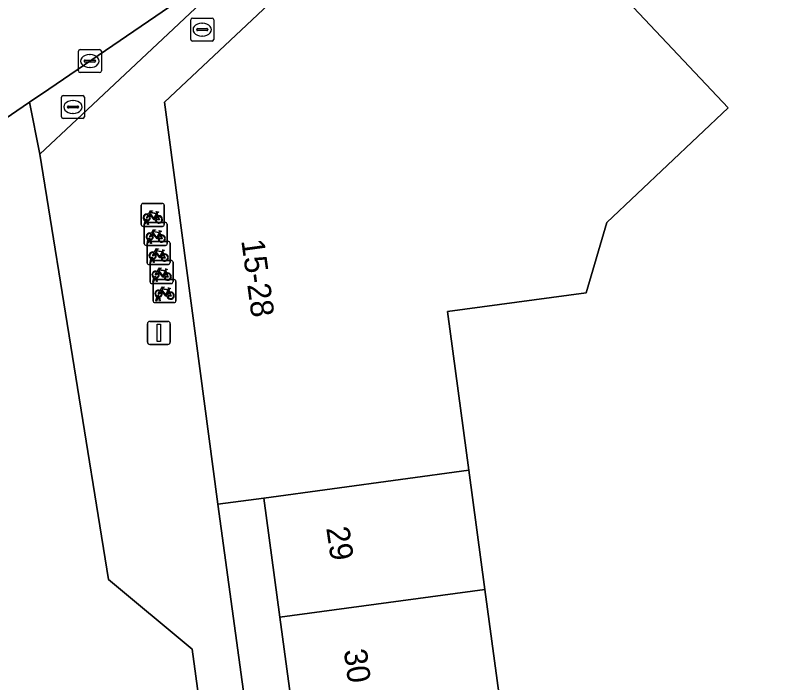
# Model space of a CAD drawing. Extents: x 162542 to 163147, y 380779 to 381521.
# Drawn here: x 162786.87 to 162820.01, y 381188.85 to 381217.89 of the extents above; entities that cross this region are included whole.
import ezdxf

# ---------------------------------------------------------------- set-up
doc = ezdxf.new("R2010")
doc.units = 0
for name, color, linetype in [('IMGEO_Brandkraan', 7, 'Continuous'), ('IMGEO_Erf', 7, 'Continuous'), ('IMGEO_Fietsenrek', 7, 'Continuous'), ('IMGEO_Groenvoorziening', 7, 'Continuous'), ('IMGEO_Lichtmast', 7, 'Continuous'), ('IMGEO_Pand', 7, 'Continuous'), ('IMGEO_Pand_nummerreeks', 7, 'Continuous'), ('IMGEO_Rijbaan_lokaal_open', 7, 'Continuous'), ('IMGEO_Rioolput', 7, 'Continuous'), ('IMGEO_Voetpad_open', 7, 'Continuous')]:
    doc.layers.add(name, color=color, linetype=linetype)

msp = doc.modelspace()

# ---------------------------------------------------------------- linework, layer by layer
at = {"layer": 'IMGEO_Brandkraan'}
for p, q in [((162794.505, 381216.841), (162794.505, 381217.693)), ((162794.58, 381217.767), (162795.432, 381217.767)), ((162795.506, 381217.693), (162795.506, 381216.841)), ((162794.993, 381217.547), (162795.018, 381217.547)), ((162794.764, 381217.261), (162794.764, 381217.273)), ((162795.202, 381217.224), (162794.804, 381217.224)), ((162794.807, 381217.31), (162795.205, 381217.31)), ((162795.248, 381217.273), (162795.248, 381217.261)), ((162795.432, 381216.767), (162794.58, 381216.767)), ((162795.016, 381216.987), (162794.991, 381216.987))]:
    msp.add_line(p, q, dxfattribs=at)
for points in [[(162794.505, 381216.841), (162794.505, 381217.693)], [(162794.58, 381217.767), (162795.432, 381217.767)], [(162795.506, 381217.693), (162795.506, 381216.841)], [(162795.432, 381216.767), (162794.58, 381216.767)]]:
    msp.add_lwpolyline(points, dxfattribs=at)
for centre, radius, start, end in [((162794.582, 381217.691), 0.0765, 91.552, 178.448), ((162794.582, 381217.691), 0.0765, 91.552, 178.448), ((162795.43, 381217.691), 0.0765, 1.552, 88.448), ((162795.43, 381217.691), 0.0765, 1.552, 88.448), ((162794.804, 381217.27), 0.0403, 85.8775, 175.7526), ((162794.801, 381217.26), 0.0366, 178.938, 274.7102), ((162795.205, 381217.267), 0.043, 264.8664, 352.4533), ((162795.209, 381217.272), 0.0386, 1.7309, 96.639), ((162794.582, 381216.843), 0.0765, 181.552, 268.448), ((162794.582, 381216.843), 0.0765, 181.552, 268.448), ((162795.43, 381216.843), 0.0765, 271.552, 358.448), ((162795.43, 381216.843), 0.0765, 271.552, 358.448)]:
    msp.add_arc(centre, radius, start, end, dxfattribs=at)
for centre, major_axis, ratio, start_param, end_param in [((162794.992, 381217.267), (-0.387, 0.002), 0.722429, 4.712389, 7.853982), ((162795.017, 381217.267), (-0.39, 0.002), 0.717154, 1.570796, 4.712389)]:
    msp.add_ellipse(centre, major_axis=major_axis, ratio=ratio, start_param=start_param, end_param=end_param, dxfattribs=at)
at = {"layer": 'IMGEO_Erf'}
msp.add_lwpolyline([(162802.731, 381159.593), (162802.006, 381164.944), (162801.282, 381170.296), (162800.557, 381175.647), (162799.832, 381180.998), (162799.108, 381186.349), (162798.383, 381191.7), (162797.681, 381196.886), (162795.692, 381196.614), (162802.412, 381147.484), (162804.298, 381148.019), (162803.455, 381154.242)], close=True, dxfattribs=at)
at = {"layer": 'IMGEO_Fietsenrek'}
for p, q in [((162792.351, 381208.782), (162792.351, 381209.623)), ((162792.351, 381209.623), (162792.351, 381208.782)), ((162792.426, 381209.707), (162793.267, 381209.707)), ((162793.267, 381209.707), (162792.426, 381209.707)), ((162793.351, 381209.632), (162793.351, 381208.791)), ((162793.351, 381208.791), (162793.351, 381209.632)), ((162793.038, 381209.256), (162793.074, 381209.161)), ((162792.478, 381208.791), (162792.517, 381208.951)), ((162792.512, 381208.791), (162792.478, 381208.791)), ((162792.479, 381207.953), (162792.479, 381208.794)), ((162792.479, 381208.794), (162792.479, 381207.953)), ((162792.547, 381208.939), (162792.512, 381208.791)), ((162792.554, 381208.878), (162793.395, 381208.878)), ((162793.395, 381208.878), (162792.554, 381208.878)), ((162792.589, 381208.963), (162792.588, 381208.967)), ((162792.63, 381208.791), (162792.596, 381208.933)), ((162792.62, 381208.974), (162792.621, 381208.967)), ((162792.628, 381208.937), (162792.663, 381208.791)), ((162792.663, 381208.791), (162792.63, 381208.791)), ((162793.479, 381208.803), (162793.479, 381207.962)), ((162793.479, 381207.962), (162793.479, 381208.803)), ((162793.276, 381208.707), (162792.435, 381208.707)), ((162792.435, 381208.707), (162793.276, 381208.707)), ((162793.166, 381208.427), (162793.202, 381208.332)), ((162792.606, 381207.962), (162792.645, 381208.122)), ((162792.675, 381208.11), (162792.64, 381207.962)), ((162792.717, 381208.134), (162792.716, 381208.138)), ((162792.758, 381207.962), (162792.724, 381208.104)), ((162792.748, 381208.145), (162792.749, 381208.138)), ((162792.756, 381208.108), (162792.791, 381207.962)), ((162793.404, 381207.878), (162792.563, 381207.878)), ((162792.563, 381207.878), (162793.404, 381207.878)), ((162792.64, 381207.962), (162792.606, 381207.962)), ((162792.607, 381207.124), (162792.607, 381207.965)), ((162792.607, 381207.965), (162792.607, 381207.124)), ((162792.682, 381208.049), (162793.523, 381208.049)), ((162793.523, 381208.049), (162792.682, 381208.049)), ((162792.791, 381207.962), (162792.758, 381207.962)), ((162793.607, 381207.974), (162793.607, 381207.133)), ((162793.607, 381207.133), (162793.607, 381207.974)), ((162793.294, 381207.598), (162793.33, 381207.503)), ((162792.734, 381207.133), (162792.773, 381207.293)), ((162792.768, 381207.133), (162792.734, 381207.133)), ((162792.735, 381206.294), (162792.735, 381207.135)), ((162792.735, 381207.135), (162792.735, 381206.294)), ((162792.803, 381207.281), (162792.768, 381207.133)), ((162792.81, 381207.219), (162793.651, 381207.219)), ((162793.651, 381207.219), (162792.81, 381207.219)), ((162792.845, 381207.305), (162792.844, 381207.309)), ((162792.886, 381207.133), (162792.852, 381207.275)), ((162792.876, 381207.316), (162792.877, 381207.309)), ((162792.884, 381207.279), (162792.919, 381207.133)), ((162792.919, 381207.133), (162792.886, 381207.133)), ((162793.735, 381207.144), (162793.735, 381206.303)), ((162793.735, 381206.303), (162793.735, 381207.144)), ((162793.532, 381207.049), (162792.691, 381207.049)), ((162792.691, 381207.049), (162793.532, 381207.049)), ((162793.422, 381206.768), (162793.458, 381206.673)), ((162792.862, 381206.303), (162792.901, 381206.463)), ((162792.931, 381206.451), (162792.896, 381206.303)), ((162792.973, 381206.475), (162792.972, 381206.479)), ((162793.014, 381206.303), (162792.98, 381206.445)), ((162793.004, 381206.486), (162793.005, 381206.479)), ((162793.012, 381206.449), (162793.047, 381206.303)), ((162793.66, 381206.219), (162792.819, 381206.219)), ((162792.819, 381206.219), (162793.66, 381206.219)), ((162792.896, 381206.303), (162792.862, 381206.303)), ((162792.863, 381205.465), (162792.863, 381206.306)), ((162792.863, 381206.306), (162792.863, 381205.465)), ((162792.938, 381206.39), (162793.779, 381206.39)), ((162793.779, 381206.39), (162792.938, 381206.39)), ((162793.047, 381206.303), (162793.014, 381206.303)), ((162793.863, 381206.315), (162793.863, 381205.474)), ((162793.863, 381205.474), (162793.863, 381206.315)), ((162793.55, 381205.939), (162793.586, 381205.844)), ((162792.99, 381205.474), (162793.029, 381205.634)), ((162793.024, 381205.474), (162792.99, 381205.474)), ((162793.059, 381205.622), (162793.024, 381205.474)), ((162793.101, 381205.646), (162793.1, 381205.65)), ((162793.142, 381205.474), (162793.108, 381205.616)), ((162793.132, 381205.657), (162793.133, 381205.65)), ((162793.14, 381205.62), (162793.175, 381205.474)), ((162793.175, 381205.474), (162793.142, 381205.474)), ((162793.788, 381205.39), (162792.947, 381205.39)), ((162792.947, 381205.39), (162793.788, 381205.39))]:
    msp.add_line(p, q, dxfattribs=at)
for points in [[(162792.664, 381209.233), (162792.759, 381209.397), (162792.845, 381209.383), (162792.847, 381209.374), (162792.791, 381209.363), (162792.764, 381209.318), (162793.02, 381209.277)], [(162792.685, 381209.181), (162792.633, 381209.091), (162792.593, 381209.066), (162792.594, 381209.113), (162792.649, 381209.207)], [(162792.96, 381208.989), (162792.91, 381208.989), (162792.719, 381209.24), (162792.7, 381209.208)], [(162793.007, 381209.252), (162792.75, 381209.293), (162792.733, 381209.264), (162792.9, 381209.044), (162793.007, 381209.252)], [(162793.055, 381209.154), (162793.025, 381209.231), (162792.916, 381209.013), (162792.959, 381209.013)], [(162792.989, 381209.013), (162793.109, 381209.012), (162793.065, 381209.126)], [(162793.085, 381209.133), (162793.14, 381208.988), (162792.99, 381208.988)], [(162793.02, 381209.277), (162793.045, 381209.326), (162793.039, 381209.33), (162793.016, 381209.334), (162793.004, 381209.341), (162793.003, 381209.344), (162793.005, 381209.349), (162793.1, 381209.334), (162793.102, 381209.324), (162793.092, 381209.311), (162793.08, 381209.305), (162793.066, 381209.311), (162793.038, 381209.256)], [(162792.792, 381208.404), (162792.887, 381208.568), (162792.973, 381208.554), (162792.975, 381208.545), (162792.919, 381208.534), (162792.892, 381208.489), (162793.148, 381208.448)], [(162793.088, 381208.16), (162793.038, 381208.16), (162792.847, 381208.411), (162792.828, 381208.379)], [(162793.135, 381208.423), (162792.878, 381208.464), (162792.861, 381208.435), (162793.028, 381208.215), (162793.135, 381208.423)], [(162793.183, 381208.325), (162793.153, 381208.402), (162793.044, 381208.184), (162793.087, 381208.184)], [(162793.148, 381208.448), (162793.173, 381208.497), (162793.167, 381208.501), (162793.144, 381208.505), (162793.132, 381208.512), (162793.131, 381208.515), (162793.133, 381208.52), (162793.228, 381208.505), (162793.23, 381208.495), (162793.22, 381208.482), (162793.208, 381208.476), (162793.194, 381208.482), (162793.166, 381208.427)], [(162792.813, 381208.352), (162792.761, 381208.262), (162792.721, 381208.237), (162792.722, 381208.284), (162792.777, 381208.378)], [(162793.117, 381208.184), (162793.237, 381208.183), (162793.193, 381208.297)], [(162793.213, 381208.304), (162793.268, 381208.159), (162793.118, 381208.159)], [(162792.92, 381207.575), (162793.015, 381207.739), (162793.101, 381207.725), (162793.103, 381207.716), (162793.047, 381207.705), (162793.02, 381207.66), (162793.276, 381207.619)], [(162792.941, 381207.523), (162792.889, 381207.433), (162792.849, 381207.408), (162792.85, 381207.455), (162792.905, 381207.549)], [(162793.216, 381207.331), (162793.166, 381207.331), (162792.975, 381207.582), (162792.956, 381207.55)], [(162793.263, 381207.594), (162793.006, 381207.635), (162792.989, 381207.606), (162793.156, 381207.386), (162793.263, 381207.594)], [(162793.311, 381207.496), (162793.281, 381207.573), (162793.172, 381207.355), (162793.215, 381207.355)], [(162793.245, 381207.355), (162793.365, 381207.354), (162793.321, 381207.468)], [(162793.341, 381207.475), (162793.396, 381207.33), (162793.246, 381207.33)], [(162793.276, 381207.619), (162793.301, 381207.668), (162793.295, 381207.672), (162793.272, 381207.676), (162793.26, 381207.683), (162793.259, 381207.686), (162793.261, 381207.691), (162793.356, 381207.676), (162793.358, 381207.666), (162793.348, 381207.653), (162793.336, 381207.647), (162793.322, 381207.653), (162793.294, 381207.598)], [(162793.048, 381206.745), (162793.143, 381206.909), (162793.229, 381206.895), (162793.231, 381206.886), (162793.175, 381206.875), (162793.148, 381206.83), (162793.404, 381206.789)], [(162793.344, 381206.501), (162793.294, 381206.501), (162793.103, 381206.752), (162793.084, 381206.72)], [(162793.391, 381206.764), (162793.134, 381206.805), (162793.117, 381206.776), (162793.284, 381206.556), (162793.391, 381206.764)], [(162793.439, 381206.666), (162793.409, 381206.743), (162793.3, 381206.525), (162793.343, 381206.525)], [(162793.404, 381206.789), (162793.429, 381206.838), (162793.423, 381206.842), (162793.4, 381206.846), (162793.388, 381206.853), (162793.387, 381206.856), (162793.389, 381206.861), (162793.484, 381206.846), (162793.486, 381206.836), (162793.476, 381206.823), (162793.464, 381206.817), (162793.45, 381206.823), (162793.422, 381206.768)], [(162793.069, 381206.693), (162793.017, 381206.603), (162792.977, 381206.578), (162792.978, 381206.625), (162793.033, 381206.719)], [(162793.373, 381206.525), (162793.493, 381206.524), (162793.449, 381206.638)], [(162793.469, 381206.645), (162793.524, 381206.5), (162793.374, 381206.5)], [(162793.176, 381205.916), (162793.271, 381206.08), (162793.357, 381206.066), (162793.359, 381206.057), (162793.303, 381206.046), (162793.276, 381206.001), (162793.532, 381205.96)], [(162793.197, 381205.864), (162793.145, 381205.774), (162793.105, 381205.749), (162793.106, 381205.796), (162793.161, 381205.89)], [(162793.472, 381205.672), (162793.422, 381205.672), (162793.231, 381205.923), (162793.212, 381205.891)], [(162793.519, 381205.935), (162793.262, 381205.976), (162793.245, 381205.947), (162793.412, 381205.727), (162793.519, 381205.935)], [(162793.567, 381205.837), (162793.537, 381205.914), (162793.428, 381205.696), (162793.471, 381205.696)], [(162793.501, 381205.696), (162793.621, 381205.695), (162793.577, 381205.809)], [(162793.597, 381205.816), (162793.652, 381205.671), (162793.502, 381205.671)], [(162793.532, 381205.96), (162793.557, 381206.009), (162793.551, 381206.013), (162793.528, 381206.017), (162793.516, 381206.024), (162793.515, 381206.027), (162793.517, 381206.032), (162793.612, 381206.017), (162793.614, 381206.007), (162793.604, 381205.994), (162793.592, 381205.988), (162793.578, 381205.994), (162793.55, 381205.939)]]:
    msp.add_lwpolyline(points, dxfattribs=at)
for centre, radius, start, end in [((162792.429, 381209.629), 0.0779, 92.4484, 184.2845), ((162792.429, 381209.629), 0.0779, 92.4484, 184.2845), ((162793.273, 381209.629), 0.0779, 2.4484, 94.2845), ((162793.273, 381209.629), 0.0779, 2.4484, 94.2845), ((162792.591, 381209.092), 0.159, 62.6766, 242.1369), ((162792.591, 381209.092), 0.129, 63.3192, 238.903), ((162792.591, 381209.092), 0.129, 283.6043, 43.4302), ((162792.591, 381209.092), 0.159, 283.5766, 46.6042), ((162793.118, 381209.008), 0.159, 113.3408, 178.3217), ((162793.118, 381209.008), 0.159, 187.0065, 105.7708), ((162793.118, 381209.008), 0.129, 113.923, 177.9556), ((162793.118, 381209.008), 0.129, 188.6715, 104.5883), ((162792.429, 381208.785), 0.0779, 182.4484, 274.2845), ((162792.429, 381208.785), 0.0779, 182.4484, 274.2845), ((162792.557, 381208.8), 0.0779, 92.4484, 184.2845), ((162792.557, 381208.8), 0.0779, 92.4484, 184.2845), ((162792.571, 381208.963), 0.0499, 12.8025, 158.6934), ((162792.591, 381209.092), 0.159, 253.9967, 271.7867), ((162792.571, 381208.963), 0.0174, 12.8025, 163.4502), ((162792.591, 381209.092), 0.129, 253.415, 269.0204), ((162793.273, 381208.785), 0.0779, 272.4484, 4.2845), ((162793.273, 381208.785), 0.0779, 272.4484, 4.2845), ((162793.401, 381208.8), 0.0779, 2.4484, 94.2845), ((162793.401, 381208.8), 0.0779, 2.4484, 94.2845), ((162792.719, 381208.263), 0.159, 62.6766, 242.1369), ((162792.719, 381208.263), 0.129, 63.3192, 238.903), ((162792.699, 381208.134), 0.0499, 12.8025, 158.6934), ((162792.719, 381208.263), 0.159, 253.9967, 271.7867), ((162792.699, 381208.134), 0.0174, 12.8025, 163.4502), ((162792.719, 381208.263), 0.129, 253.415, 269.0204), ((162792.719, 381208.263), 0.129, 283.6043, 43.4302), ((162792.719, 381208.263), 0.159, 283.5766, 46.6042), ((162793.246, 381208.179), 0.159, 113.3408, 178.3217), ((162793.246, 381208.179), 0.159, 187.0065, 105.7708), ((162793.246, 381208.179), 0.129, 113.923, 177.9556), ((162793.246, 381208.179), 0.129, 188.6715, 104.5883), ((162792.557, 381207.956), 0.0779, 182.4484, 274.2845), ((162792.557, 381207.956), 0.0779, 182.4484, 274.2845), ((162792.685, 381207.971), 0.0779, 92.4484, 184.2845), ((162792.685, 381207.971), 0.0779, 92.4484, 184.2845), ((162793.401, 381207.956), 0.0779, 272.4484, 4.2845), ((162793.401, 381207.956), 0.0779, 272.4484, 4.2845), ((162793.529, 381207.971), 0.0779, 2.4484, 94.2845), ((162793.529, 381207.971), 0.0779, 2.4484, 94.2845), ((162792.847, 381207.434), 0.159, 62.6766, 242.1369), ((162792.847, 381207.434), 0.129, 63.3192, 238.903), ((162792.847, 381207.434), 0.129, 283.6043, 43.4302), ((162792.847, 381207.434), 0.159, 283.5766, 46.6042), ((162793.374, 381207.35), 0.159, 113.3408, 178.3217), ((162793.374, 381207.35), 0.159, 187.0065, 105.7708), ((162793.374, 381207.35), 0.129, 113.923, 177.9556), ((162793.374, 381207.35), 0.129, 188.6715, 104.5883), ((162792.685, 381207.127), 0.0779, 182.4484, 274.2845), ((162792.685, 381207.127), 0.0779, 182.4484, 274.2845), ((162792.813, 381207.141), 0.0779, 92.4484, 184.2845), ((162792.813, 381207.141), 0.0779, 92.4484, 184.2845), ((162792.827, 381207.305), 0.0499, 12.8025, 158.6934), ((162792.847, 381207.434), 0.159, 253.9967, 271.7867), ((162792.827, 381207.305), 0.0174, 12.8025, 163.4502), ((162792.847, 381207.434), 0.129, 253.415, 269.0204), ((162793.529, 381207.127), 0.0779, 272.4484, 4.2845), ((162793.529, 381207.127), 0.0779, 272.4484, 4.2845), ((162793.657, 381207.141), 0.0779, 2.4484, 94.2845), ((162793.657, 381207.141), 0.0779, 2.4484, 94.2845), ((162792.975, 381206.604), 0.159, 62.6766, 242.1369), ((162792.975, 381206.604), 0.129, 63.3192, 238.903), ((162792.955, 381206.475), 0.0499, 12.8025, 158.6934), ((162792.975, 381206.604), 0.159, 253.9967, 271.7867), ((162792.955, 381206.475), 0.0174, 12.8025, 163.4502), ((162792.975, 381206.604), 0.129, 253.415, 269.0204), ((162792.975, 381206.604), 0.129, 283.6043, 43.4302), ((162792.975, 381206.604), 0.159, 283.5766, 46.6042), ((162793.502, 381206.52), 0.159, 113.3408, 178.3217), ((162793.502, 381206.52), 0.159, 187.0065, 105.7708), ((162793.502, 381206.52), 0.129, 113.923, 177.9556), ((162793.502, 381206.52), 0.129, 188.6715, 104.5883), ((162792.813, 381206.297), 0.0779, 182.4484, 274.2845), ((162792.813, 381206.297), 0.0779, 182.4484, 274.2845), ((162792.941, 381206.312), 0.0779, 92.4484, 184.2845), ((162792.941, 381206.312), 0.0779, 92.4484, 184.2845), ((162793.657, 381206.297), 0.0779, 272.4484, 4.2845), ((162793.657, 381206.297), 0.0779, 272.4484, 4.2845), ((162793.785, 381206.312), 0.0779, 2.4484, 94.2845), ((162793.785, 381206.312), 0.0779, 2.4484, 94.2845), ((162793.103, 381205.775), 0.159, 62.6766, 242.1369), ((162793.103, 381205.775), 0.129, 63.3192, 238.903), ((162793.103, 381205.775), 0.129, 283.6043, 43.4302), ((162793.103, 381205.775), 0.159, 283.5766, 46.6042), ((162793.63, 381205.691), 0.159, 113.3408, 178.3217), ((162793.63, 381205.691), 0.159, 187.0065, 105.7708), ((162793.63, 381205.691), 0.129, 113.923, 177.9556), ((162793.63, 381205.691), 0.129, 188.6715, 104.5883), ((162792.941, 381205.468), 0.0779, 182.4484, 274.2845), ((162792.941, 381205.468), 0.0779, 182.4484, 274.2845), ((162793.083, 381205.646), 0.0499, 12.8025, 158.6934), ((162793.103, 381205.775), 0.159, 253.9967, 271.7867), ((162793.083, 381205.646), 0.0174, 12.8025, 163.4502), ((162793.103, 381205.775), 0.129, 253.415, 269.0204), ((162793.785, 381205.468), 0.0779, 272.4484, 4.2845), ((162793.785, 381205.468), 0.0779, 272.4484, 4.2845)]:
    msp.add_arc(centre, radius, start, end, dxfattribs=at)
at = {"layer": 'IMGEO_Groenvoorziening'}
msp.add_lwpolyline([(162775.779, 381206.104), (162774.367, 381199.798), (162773.294, 381195.009), (162780.486, 381173.365), (162797.862, 381166.058), (162794.573, 381190.317), (162790.925, 381193.35), (162787.93, 381211.844), (162787.491, 381214.105)], close=True, dxfattribs=at)
at = {"layer": 'IMGEO_Lichtmast'}
for p, q in [((162792.621, 381203.673), (162792.621, 381204.473)), ((162792.621, 381204.473), (162792.621, 381203.673)), ((162792.721, 381204.573), (162793.511, 381204.573)), ((162793.511, 381204.573), (162792.721, 381204.573)), ((162793.611, 381204.473), (162793.611, 381203.673)), ((162793.611, 381203.673), (162793.611, 381204.473)), ((162793.511, 381203.573), (162792.721, 381203.573)), ((162792.721, 381203.573), (162793.511, 381203.573))]:
    msp.add_line(p, q, dxfattribs=at)
msp.add_lwpolyline([(162793.041, 381204.448), (162793.191, 381204.448), (162793.191, 381203.698), (162793.041, 381203.698), (162793.041, 381204.448)], dxfattribs=at)
for centre, start, end in [((162792.721, 381204.473), 90, 180), ((162792.721, 381204.473), 90, 180), ((162793.511, 381204.473), 0, 90), ((162793.511, 381204.473), 360, 90), ((162792.721, 381203.673), 180, 270), ((162792.721, 381203.673), 180, 270), ((162793.511, 381203.673), 270, 0), ((162793.511, 381203.673), 270, 0)]:
    msp.add_arc(centre, 0.1, start, end, dxfattribs=at)
at = {"layer": 'IMGEO_Pand'}
for points in [[(162813.785, 381218.224), (162812.798, 381219.271), (162806.242, 381226.227), (162793.366, 381214.11), (162795.692, 381196.614), (162797.681, 381196.886), (162806.61, 381198.095), (162805.675, 381204.999), (162811.719, 381205.817), (162812.612, 381208.879), (162817.9, 381213.859)], [(162806.61, 381198.095), (162797.681, 381196.886), (162798.383, 381191.7), (162807.312, 381192.909)], [(162798.383, 381191.7), (162799.108, 381186.349), (162808.036, 381187.558), (162807.312, 381192.909)]]:
    msp.add_lwpolyline(points, close=True, dxfattribs=at)
msp.add_lwpolyline([(162813.785, 381218.224), (162817.9, 381213.859), (162812.612, 381208.879), (162811.719, 381205.817), (162805.675, 381204.999), (162806.61, 381198.095), (162807.312, 381192.909), (162808.036, 381187.558), (162808.761, 381182.207), (162809.485, 381176.856), (162810.21, 381171.504), (162810.934, 381166.153), (162811.659, 381160.802), (162812.383, 381155.451), (162818.329, 381156.256), (162818.917, 381151.907)], dxfattribs=at)
at = {"layer": 'IMGEO_Rijbaan_lokaal_open'}
msp.add_lwpolyline([(162787.491, 381214.105), (162787.93, 381211.844), (162789.543, 381213.359), (162796.565, 381219.956), (162796.372, 381220.172), (162788.325, 381214.675)], close=True, dxfattribs=at)
at = {"layer": 'IMGEO_Rioolput'}
for p, q in [((162789.689, 381216.398), (162790.541, 381216.398)), ((162789.614, 381215.472), (162789.614, 381216.324)), ((162790.102, 381216.178), (162790.127, 381216.178)), ((162790.615, 381216.324), (162790.615, 381215.472)), ((162789.873, 381215.892), (162789.873, 381215.904)), ((162790.311, 381215.855), (162789.913, 381215.855)), ((162789.916, 381215.941), (162790.314, 381215.941)), ((162790.357, 381215.904), (162790.357, 381215.892)), ((162790.541, 381215.398), (162789.689, 381215.398)), ((162790.125, 381215.618), (162790.1, 381215.618)), ((162788.954, 381214.4), (162789.806, 381214.4)), ((162788.879, 381213.474), (162788.879, 381214.326)), ((162789.367, 381214.18), (162789.392, 381214.18)), ((162789.88, 381214.326), (162789.88, 381213.474)), ((162789.138, 381213.894), (162789.138, 381213.906)), ((162789.576, 381213.857), (162789.178, 381213.857)), ((162789.181, 381213.943), (162789.579, 381213.943)), ((162789.622, 381213.906), (162789.622, 381213.894)), ((162789.806, 381213.4), (162788.954, 381213.4)), ((162789.39, 381213.62), (162789.365, 381213.62))]:
    msp.add_line(p, q, dxfattribs=at)
for points in [[(162789.689, 381216.398), (162790.541, 381216.398)], [(162789.614, 381215.472), (162789.614, 381216.324)], [(162790.615, 381216.324), (162790.615, 381215.472)], [(162790.541, 381215.398), (162789.689, 381215.398)], [(162788.954, 381214.4), (162789.806, 381214.4)], [(162788.879, 381213.474), (162788.879, 381214.326)], [(162789.88, 381214.326), (162789.88, 381213.474)], [(162789.806, 381213.4), (162788.954, 381213.4)]]:
    msp.add_lwpolyline(points, dxfattribs=at)
for centre, radius, start, end in [((162789.691, 381216.322), 0.0765, 91.552, 178.448), ((162789.691, 381216.322), 0.0765, 91.552, 178.448), ((162790.539, 381216.322), 0.0765, 1.552, 88.448), ((162790.539, 381216.322), 0.0765, 1.552, 88.448), ((162789.913, 381215.901), 0.0403, 85.8775, 175.7526), ((162789.91, 381215.891), 0.0366, 178.938, 274.7102), ((162790.314, 381215.898), 0.043, 264.8664, 352.4533), ((162790.318, 381215.903), 0.0386, 1.7309, 96.639), ((162789.691, 381215.474), 0.0765, 181.552, 268.448), ((162789.691, 381215.474), 0.0765, 181.552, 268.448), ((162790.539, 381215.474), 0.0765, 271.552, 358.448), ((162790.539, 381215.474), 0.0765, 271.552, 358.448), ((162788.956, 381214.324), 0.0765, 91.552, 178.448), ((162788.956, 381214.324), 0.0765, 91.552, 178.448), ((162789.804, 381214.324), 0.0765, 1.552, 88.448), ((162789.804, 381214.324), 0.0765, 1.552, 88.448), ((162789.178, 381213.903), 0.0403, 85.8775, 175.7526), ((162789.175, 381213.893), 0.0366, 178.938, 274.7102), ((162789.579, 381213.9), 0.043, 264.8664, 352.4533), ((162789.583, 381213.905), 0.0386, 1.7309, 96.639), ((162788.956, 381213.476), 0.0765, 181.552, 268.448), ((162788.956, 381213.476), 0.0765, 181.552, 268.448), ((162789.804, 381213.476), 0.0765, 271.552, 358.448), ((162789.804, 381213.476), 0.0765, 271.552, 358.448)]:
    msp.add_arc(centre, radius, start, end, dxfattribs=at)
for centre, major_axis, ratio, start_param, end_param in [((162790.101, 381215.898), (-0.387, 0.002), 0.722429, 4.712389, 7.853982), ((162790.126, 381215.898), (-0.39, 0.002), 0.717154, 1.570796, 4.712389), ((162789.366, 381213.9), (-0.387, 0.002), 0.722429, 4.712389, 7.853982), ((162789.391, 381213.9), (-0.39, 0.002), 0.717154, 1.570796, 4.712389)]:
    msp.add_ellipse(centre, major_axis=major_axis, ratio=ratio, start_param=start_param, end_param=end_param, dxfattribs=at)
at = {"layer": 'IMGEO_Voetpad_open'}
for points in [[(162864.115, 381283.64), (162872.439, 381291.347), (162871.434, 381295.246), (162870.795, 381295.515), (162862.582, 381287.674), (162840.913, 381267.294), (162839.922, 381266.362), (162801.587, 381230.307), (162797.686, 381227.138), (162787.433, 381220.358), (162785.212, 381218.724), (162773.466, 381210.777), (162763.302, 381208.084), (162764.861, 381202.201), (162744.562, 381196.817), (162739.9, 381195.582), (162741.119, 381190.891), (162766.134, 381197.592), (162774.367, 381199.798), (162775.779, 381206.104), (162787.491, 381214.105), (162788.325, 381214.675), (162796.372, 381220.172), (162796.565, 381219.956)], [(162793.366, 381214.11), (162806.242, 381226.227), (162865.48, 381282.064), (162864.115, 381283.64), (162796.565, 381219.956), (162789.543, 381213.359), (162787.93, 381211.844), (162790.925, 381193.35), (162794.573, 381190.317), (162797.862, 381166.058), (162798.586, 381160.713), (162800.23, 381148.588), (162800.448, 381146.979), (162802.412, 381147.484), (162795.692, 381196.614)]]:
    msp.add_lwpolyline(points, close=True, dxfattribs=at)

# ---------------------------------------------------------------- texts
at = {"layer": 'IMGEO_Pand_nummerreeks'}
for s, rotation, p in [('15-28', 277.7282, (162796.703, 381208.092)), ('29', 278.384, (162800.401, 381195.583)), ('30', 277.8263, (162801.162, 381190.263))]:
    msp.add_text(s, height=1, rotation=rotation, dxfattribs=at).set_placement(p)

doc.saveas('drawing.dxf')
